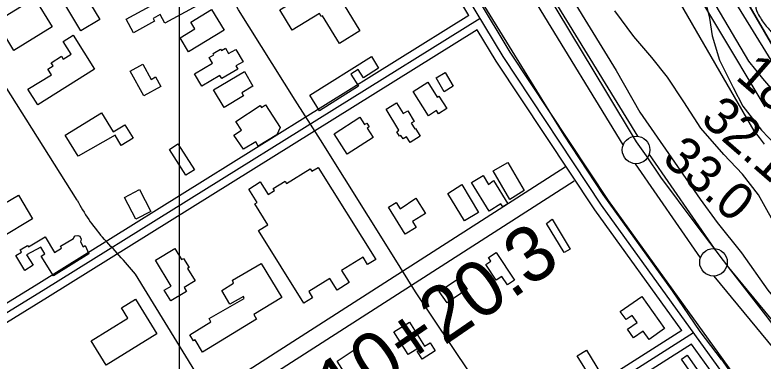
# Model space of a CAD drawing. Extents: x 3297772 to 3335630, y 634068 to 659439.
# Drawn here: x 3312097 to 3313452, y 650098 to 650726 of the extents above; entities that cross this region are included whole.
import ezdxf

# ---------------------------------------------------------------- set-up
doc = ezdxf.new("R2010")
doc.units = 0
for name, color, linetype in [('V-BLDG-OTLN', 7, 'Continuous'), ('V-FLOD-BASE', 7, 'Continuous'), ('V-GRID-MAJR', 7, 'Continuous'), ('V-LEVE-TOET', 7, 'Continuous'), ('V-RIVR-EDGE', 7, 'Continuous'), ('V-RIVR-RANG', 7, 'Continuous'), ('V-ROAD-CNTR', 7, 'Continuous'), ('V-SITE-VEGE', 7, 'Continuous'), ('V-SURV-IDEN', 7, 'Continuous'), ('V-SURV-LINE', 7, 'Continuous'), ('V-TOPO-DPTH', 7, 'Continuous'), ('V-TOPO-MAJR', 7, 'Continuous'), ('V-TOPO-MINR', 7, 'Continuous')]:
    doc.layers.add(name, color=color, linetype=linetype)

msp = doc.modelspace()

# ---------------------------------------------------------------- linework, layer by layer
at = {"layer": 'V-BLDG-OTLN'}
for points in [[(3312626.7, 650853.3), (3312721.8, 650697), (3312684.5, 650674.4), (3312654, 650724.6), (3312651.7, 650723.2), (3312648.5, 650728.5), (3312599, 650698.3), (3312576.4, 650735.4), (3312628.8, 650767.3), (3312612.8, 650793.5), (3312587.7, 650778.3), (3312565, 650815.7)], [(3312198.3, 650804.7), (3312250.9, 650717.7), (3312216.6, 650697), (3312164.1, 650784)], [(3312423.9, 650785.1), (3312442.2, 650751.2), (3312368.6, 650711.2), (3312360.1, 650726.8), (3312347.1, 650719.7), (3312349.9, 650714.4), (3312311.5, 650693.5), (3312298.1, 650718.2), (3312356.4, 650749.9), (3312354.5, 650753.4), (3312379.1, 650766.8), (3312381.6, 650762.2)], [(3312062.9, 650714.3), (3312132.1, 650756.8), (3312164.5, 650704.1), (3312095.2, 650661.6)], [(3312452.8, 650736.1), (3312475.8, 650698.6), (3312411.4, 650659.2), (3312395.9, 650684.5), (3312422.7, 650700.9), (3312415.2, 650713.1)], [(3312120.6, 650591.2), (3312163.1, 650617.4), (3312156.7, 650627.7), (3312166, 650633.6), (3312162.5, 650639.1), (3312181.2, 650650.9), (3312184.5, 650645.7), (3312198.8, 650654.8), (3312184.2, 650678), (3312202.2, 650689.4), (3312241.2, 650627.7), (3312138.5, 650563.1)], [(3312422.3, 650619.2), (3312454.8, 650638.5), (3312448.6, 650649), (3312457, 650653.9), (3312455.8, 650655.8), (3312469.2, 650663.8), (3312470.8, 650661.3), (3312478.2, 650665.7), (3312484, 650655.9), (3312496.8, 650663.5), (3312510.1, 650641.1), (3312497.1, 650633.4), (3312500.4, 650627.9), (3312471.4, 650610.6), (3312468, 650616.3), (3312435.5, 650597)], [(3312630.8, 650580.5), (3312742.5, 650650.3), (3312755.5, 650629.5), (3312727.9, 650612.2), (3312718.5, 650627.2), (3312705.2, 650618.8), (3312719.1, 650596.6), (3312648.4, 650552.3)], [(3312328.4, 650636.5), (3312343.5, 650609), (3312351.7, 650613.5), (3312361.1, 650596.5), (3312330.1, 650579.4), (3312305.7, 650623.9)], [(3312475.6, 650558.4), (3312456.8, 650590), (3312512.4, 650623.2), (3312528, 650596.9), (3312507.6, 650584.7), (3312510.7, 650579.3)], [(3312874.5, 650586.8), (3312859.7, 650612), (3312876.2, 650621.6), (3312890.5, 650597)], [(3312817.9, 650587.3), (3312844.5, 650603.9), (3312861.4, 650576.9), (3312864.5, 650578.9), (3312879.1, 650556.3), (3312864, 650546.5), (3312860.1, 650552.5), (3312845.7, 650543.2)], [(3312496.7, 650532.6), (3312541.3, 650561.5), (3312543.5, 650558.3), (3312550.6, 650562.9), (3312577.2, 650521.6), (3312571, 650508.7), (3312537.4, 650488), (3312533.2, 650495.6), (3312510.6, 650482.5), (3312493.3, 650507.8), (3312507.1, 650516.8)], [(3312792.1, 650517), (3312769.1, 650555), (3312788.2, 650566.5), (3312800, 650547.2), (3312808.2, 650552.2), (3312820, 650532.8), (3312814.6, 650529.5), (3312821, 650519.2), (3312822.2, 650519.9), (3312830.9, 650506.2), (3312812.9, 650494.8), (3312806.2, 650505.2), (3312800, 650501.2), (3312796, 650507.6), (3312793.5, 650506.1), (3312788.7, 650514.2)], [(3312188, 650508.2), (3312253.9, 650548.2), (3312274.7, 650513.8), (3312295.9, 650526.7), (3312310.8, 650502.3), (3312289.6, 650489.4), (3312278.4, 650507.7), (3312211.4, 650469.8)], [(3312675, 650510.5), (3312721.6, 650540.3), (3312730.2, 650527), (3312734.1, 650529.5), (3312738.4, 650522.9), (3312734.9, 650520.6), (3312745.6, 650503.8), (3312698.5, 650473.7)], [(3312406.6, 650435.5), (3312376.8, 650482.1), (3312392.2, 650492), (3312422.1, 650445.3)], [(3312646, 650449.5), (3312750.3, 650282.5), (3312735.7, 650273.4), (3312727.3, 650286.8), (3312688.4, 650262.5), (3312702.1, 650240.6), (3312680.3, 650227.1), (3312667.1, 650248.2), (3312628.9, 650224.3), (3312635.8, 650213.2), (3312620.4, 650203.6), (3312538.3, 650335.1), (3312554.8, 650345.4), (3312531.2, 650383.2), (3312535.5, 650385.8), (3312520.3, 650410.1), (3312541.2, 650423.1), (3312555.4, 650400.3), (3312566.7, 650407.4), (3312564.4, 650411.1), (3312586.2, 650424.7), (3312589, 650420.1), (3312631.7, 650446.8), (3312634.5, 650442.4)], [(3312993.2, 650391.5), (3312962.8, 650443.2), (3312989.3, 650458.7), (3313019.2, 650407.7)], [(3312963.7, 650425.8), (3312989.4, 650383.7), (3312980.2, 650378.1), (3312977.1, 650383.2), (3312955.5, 650369.9), (3312923.5, 650422), (3312944.6, 650434.9), (3312954.8, 650418.4)], [(3312322.8, 650409.2), (3312343.1, 650369.8), (3312315.7, 650355.7), (3312295.4, 650395.1)], [(3312906.4, 650418.4), (3312936.7, 650368), (3312910.8, 650352.4), (3312880.9, 650401.9)], [(3312072.5, 650322.2), (3312046.9, 650366.1), (3312103.7, 650399.1), (3312128.5, 650356.3)], [(3312823.2, 650393.9), (3312840.2, 650366), (3312816.7, 650351.7), (3312823.6, 650340.3), (3312803.7, 650328.2), (3312773.6, 650377.6), (3312787.1, 650385.8), (3312794.7, 650374.2)], [(3313069.8, 650355.4), (3313102.4, 650301.4), (3313091.8, 650295), (3313059.8, 650347.9)], [(3312230.9, 650293.1), (3312167, 650252.9), (3312144.5, 650288.5), (3312151.3, 650292.8), (3312143.8, 650305), (3312118.2, 650291.2), (3312130.2, 650272.1), (3312115.1, 650262.7), (3312098.6, 650289.8), (3312109, 650296), (3312106.6, 650300), (3312119.9, 650307.9), (3312121.5, 650305.4), (3312152, 650323.5), (3312168.7, 650295.4), (3312181.5, 650303), (3312179.5, 650306.5), (3312202.9, 650320.4), (3312203.9, 650322.3), (3312206.2, 650325.4), (3312210.8, 650326.2), (3312214.6, 650324.6), (3312217, 650319.2), (3312215.4, 650314.6), (3312220.6, 650305.7), (3312223.9, 650307.7)], [(3312351.4, 650281.2), (3312386.7, 650302.4), (3312398.7, 650282.3), (3312402.4, 650284.5), (3312412.3, 650268), (3312409.6, 650266.3), (3312423.1, 650243.8), (3312403.2, 650231.8), (3312407.4, 650224.7), (3312379.1, 650207.7), (3312367.4, 650227), (3312379.6, 650234.3)], [(3312968.6, 650295.2), (3313001.7, 650244.9), (3312988.8, 650236.4), (3312978.5, 650252), (3312968.4, 650245.2), (3312949.9, 650273.5), (3312958.8, 650279.5), (3312954.4, 650286)], [(3312580.1, 650213.6), (3312529.3, 650182.6), (3312534.5, 650174.1), (3312436.7, 650114.5), (3312423.1, 650137), (3312420.4, 650135.3), (3312413.7, 650146.2), (3312451.9, 650169.4), (3312448.4, 650175.6), (3312512.3, 650211.9), (3312510.8, 650215.7), (3312486.1, 650201.8), (3312471.4, 650226.5), (3312493, 650239.6), (3312490.7, 650245), (3312542.7, 650275.1)], [(3312865.2, 650224.5), (3312901.8, 650249.3), (3312915.8, 650228.5), (3312879.6, 650203.9)], [(3312235, 650135.1), (3312301.2, 650176.1), (3312289.7, 650194.7), (3312315.3, 650210.5), (3312354, 650148), (3312262.2, 650091.2)], [(3313232.2, 650215.5), (3313273.5, 650157.4), (3313245.6, 650137.5), (3313234.8, 650152.8), (3313217.3, 650140.5), (3313206.3, 650156), (3313223.6, 650168.3), (3313214.5, 650181.2), (3313203.8, 650173.6), (3313193.2, 650188.5)], [(3312809, 650110.3), (3312783.3, 650151.4), (3312811.3, 650168.9), (3312838.6, 650125.2), (3312848.9, 650131.6), (3312858.1, 650116.8), (3312834.3, 650102), (3312825.4, 650116.2), (3312831.4, 650120), (3312829.6, 650122.9)], [(3312709.6, 650117.4), (3312741.8, 650066.6), (3312712.4, 650048), (3312680.7, 650098.1)], [(3313140.9, 650066), (3313115.1, 650108.1), (3313131.8, 650118.2), (3313157.3, 650076.6)], [(3313314.1, 650108.8), (3313340.7, 650070.9), (3313330.6, 650063.9), (3313304.1, 650101.7)]]:
    msp.add_lwpolyline(points, close=True, dxfattribs=at)
at = {"layer": 'V-FLOD-BASE'}
msp.add_lwpolyline([(3312968.6, 650996.7), (3312920.8, 651002), (3312917.7, 651000.5), (3312918.5, 650997.4), (3312953.3, 650939.7), (3313005.8, 650854.3), (3313078.4, 650734.3), (3313168, 650585.1), (3313222.1, 650495.9), (3313239.8, 650470.5), (3313266.1, 650432), (3313327.9, 650348.2), (3313392.7, 650262.9), (3313456, 650181.4), (3313516.5, 650101.6)], dxfattribs=at)
at = {"layer": 'V-GRID-MAJR'}
msp.add_spline([(3312404.5, 639457.2), (3312401.9, 642484.8), (3312396.6, 648546.2), (3312391.3, 654607.6), (3312388.7, 657641.3)], degree=3, dxfattribs=at)
at = {"layer": 'V-LEVE-TOET'}
for points in [[(3313376.5, 650101.4), (3313337.9, 650152.1), (3313287.8, 650225.9), (3313162, 650400.3), (3313091.8, 650507.9), (3313014.6, 650632.4), (3312878, 650855.3), (3312781.5, 651016.7), (3312740.6, 651089), (3312736.2, 651102.2)], [(3313004.4, 651005.1), (3313000.2, 650995.2), (3312991.7, 650989.5), (3312983.2, 650986.1), (3312974.7, 650983.8), (3312952.5, 650983.2), (3312981.1, 650951.7), (3313008.8, 650912.5), (3313046.7, 650851), (3313086.8, 650787.3), (3313185.6, 650625.1), (3313228.8, 650549.7), (3313285.9, 650466.8), (3313337.6, 650392.2), (3313368.5, 650349.9), (3313412.4, 650294.6), (3313460.3, 650227), (3313539.9, 650129.1)], [(3313376.5, 650101.4), (3313438.3, 650013.5), (3313533.3, 649896.4)]]:
    msp.add_lwpolyline(points, dxfattribs=at)
at = {"layer": 'V-RIVR-EDGE'}
msp.add_spline([(3312996.8, 651666.6), (3313006.3, 651660.4), (3313007.4, 651654.9), (3313012.4, 651639.2), (3313016.1, 651625.6), (3313021.2, 651620.5), (3313026.3, 651617.9), (3313035.4, 651615.7), (3313042.4, 651611.3), (3313048.2, 651598.5), (3313055.4, 651585), (3313058, 651568.1), (3313058, 651562.3), (3313056.8, 651555), (3313058.3, 651549.5), (3313061.2, 651546.6), (3313068.1, 651545.1), (3313071.1, 651543.6), (3313071.1, 651541.4), (3313071, 651536.3), (3313075.4, 651527.5), (3313079.4, 651513.3), (3313079, 651507.8), (3313076.1, 651501.2), (3313072.8, 651486.6), (3313069.1, 651483.3), (3313068.3, 651478.9), (3313067.6, 651475.3), (3313069.4, 651472), (3313069.4, 651469.4), (3313067.6, 651465.8), (3313066.8, 651460.3), (3313066.8, 651454.8), (3313067.2, 651450.8), (3313065.3, 651446), (3313065.7, 651438), (3313068.6, 651427.7), (3313075.5, 651416.4), (3313081.3, 651409.1), (3313082.4, 651402.9), (3313082.8, 651391.9), (3313082.7, 651382), (3313081.6, 651376.5), (3313084.2, 651369.9), (3313086.7, 651366.3), (3313086.7, 651363), (3313081.9, 651359), (3313081.2, 651355), (3313080.5, 651351.3), (3313083, 651341.1), (3313084.8, 651332.7), (3313089.9, 651328.6), (3313089.9, 651324.2), (3313089.5, 651319.1), (3313090.2, 651311.8), (3313094.2, 651304.5), (3313101.5, 651296.8), (3313105.5, 651291.7), (3313112.5, 651286.5), (3313116.8, 651277.7), (3313119.7, 651271.9), (3313122.7, 651267.9), (3313124.8, 651261.6), (3313124.1, 651251.8), (3313123, 651240.8), (3313122.6, 651235), (3313130.6, 651233.1), (3313138.7, 651236.8), (3313140.9, 651236.4), (3313148.5, 651230.5), (3313152.9, 651223.6), (3313158.7, 651216.2), (3313169.3, 651208.2), (3313182.8, 651207.4), (3313190.5, 651207.4), (3313196, 651208.5), (3313197.8, 651208.5), (3313200.4, 651205.9), (3313202.5, 651202.6), (3313222.6, 651192.7), (3313234.3, 651183.1), (3313244.9, 651172.2), (3313260.6, 651158.2), (3313268.2, 651158.2), (3313279.9, 651148.3), (3313291.6, 651131.8), (3313297.7, 651115.7), (3313306.5, 651091.9), (3313309.7, 651075.9), (3313316.3, 651061.6), (3313324.6, 651050.6), (3313333, 651043.3), (3313344.7, 651034.1), (3313352.3, 651022.7), (3313355.2, 651009.9), (3313357.8, 650993.9), (3313363.6, 650980.3), (3313375.2, 650960.9), (3313383.6, 650949.9), (3313385.8, 650942.6), (3313385.8, 650933.5), (3313386.5, 650921), (3313390.1, 650914.8), (3313400.7, 650903.1), (3313412.7, 650891), (3313426.9, 650877.1), (3313429.5, 650873), (3313434.2, 650867.6), (3313436.8, 650859.9), (3313438.5, 650848.5), (3313438.1, 650833.9), (3313438.1, 650825.9), (3313439.9, 650813.1), (3313442.8, 650803.2), (3313445, 650797), (3313446.1, 650791.9), (3313446.1, 650787.1), (3313444.6, 650779.8), (3313440.2, 650771), (3313437.2, 650765.2), (3313436.9, 650760.8), (3313438.3, 650752), (3313438.3, 650742.5), (3313443.7, 650726.1), (3313457.6, 650705.6), (3313470.7, 650689.4), (3313472.9, 650683.9), (3313472.9, 650681.8), (3313476.9, 650677.4), (3313479.1, 650672.6), (3313479, 650667.5), (3313477.2, 650660.9), (3313475.7, 650652.9), (3313474.2, 650645.9), (3313475.7, 650635.3), (3313483.7, 650621.8), (3313496.1, 650606.4), (3313508.5, 650591.7), (3313517.9, 650579.3), (3313524.9, 650573.1), (3313535.5, 650569.7), (3313542.8, 650569.4), (3313550.1, 650570.4), (3313559.6, 650568.6), (3313571.3, 650564.5), (3313580.8, 650561.2), (3313596.1, 650551), (3313605.2, 650541.4), (3313610, 650538.9), (3313616.2, 650540.3), (3313626.4, 650533.3), (3313631.1, 650527.1), (3313638, 650516.1), (3313642.4, 650497.1), (3313647.8, 650470), (3313651.4, 650454.3), (3313651.4, 650450.3), (3313656.5, 650448.1), (3313664.2, 650444), (3313674.8, 650432.3), (3313685.7, 650415.1), (3313690.4, 650402.7), (3313697.7, 650396.4), (3313713.8, 650388), (3313732, 650373), (3313748.8, 650360.5), (3313755.7, 650356.8), (3313761.6, 650356.1), (3313772.9, 650358.6), (3313783.2, 650361.5), (3313797.8, 650361.8), (3313816.1, 650362.5), (3313831.4, 650359.6), (3313844.6, 650355.1), (3313851.1, 650348.2), (3313858, 650336.5), (3313862, 650333.2), (3313873, 650323.6), (3313883.9, 650308.2), (3313888.6, 650299.5), (3313892.3, 650280.8), (3313895.9, 650275.3), (3313905, 650264), (3313916.7, 650247.5), (3313928.3, 650233.6), (3313936, 650216.7), (3313941.8, 650205.4), (3313948, 650195.9), (3313954.2, 650182.3), (3313969.1, 650155.6), (3313979.3, 650134), (3313988.7, 650116.4), (3313994.6, 650112), (3313999.3, 650110.6), (3314007.7, 650100.3), (3314015, 650090.1), (3314025.2, 650080.5), (3314030.3, 650067.4), (3314037.9, 650043.9), (3314045.2, 650032.6), (3314055.4, 650023.8), (3314067.4, 650012.8), (3314076.9, 649997.4), (3314085.6, 649983.5), (3314095.8, 649970), (3314102.4, 649962.6), (3314118.4, 649941.4), (3314136.7, 649922), (3314150.1, 649909.1), (3314164, 649893.4), (3314175.3, 649875.4), (3314189.9, 649857.1), (3314221.9, 649816.5), (3314225.9, 649808.8), (3314239, 649790.8), (3314256.9, 649772.5), (3314263.8, 649765.2), (3314266.8, 649765.2), (3314273.7, 649766.3), (3314278.5, 649765.5), (3314289.4, 649760.7), (3314305.5, 649751.6), (3314323, 649742), (3314336.9, 649731.8)], degree=3, dxfattribs=at)
at = {"layer": 'V-ROAD-CNTR'}
for points in [[(3310445.8, 647292.6), (3311429.7, 648026.6), (3312387.1, 648747.6), (3313151.3, 649327.1), (3313650.8, 649696.3), (3313656.3, 649702.7), (3313657.5, 649707.1), (3313654.6, 649713.2), (3313412.7, 650029.1), (3313159.3, 650381), (3312980.8, 650650.3), (3312864.1, 650845.4), (3312685.7, 651166.9), (3312552.9, 651454), (3312411.3, 651779.2), (3312404.5, 651786.8), (3312395.5, 651790), (3312011.4, 651624.3), (3311864.9, 651538.1), (3311646.4, 651445.3)], [(3313633.8, 649075.2), (3313450, 649333.4), (3313376.4, 649435.1), (3313317.7, 649514), (3313214.7, 649660.4), (3313172, 649726.1), (3313024.9, 649927.6), (3312987.3, 649978.2), (3312822.4, 650224.1), (3312780.7, 650290.9), (3312650.1, 650499.8), (3312604.3, 650571.5), (3312501.8, 650735.3), (3312460.3, 650814.6), (3312425.4, 650881.2), (3312400, 650931.5), (3312361.5, 651014.4), (3312274.7, 651205.7), (3312232.8, 651287.5), (3312170.1, 651423.1)], [(3312209.4, 650390.2), (3312017.4, 650695.1), (3311986.5, 650754.2), (3311918, 650904.4), (3311888.9, 650960), (3311848, 651038.1), (3311785.3, 651186.5), (3311717.5, 651333.8)], [(3312918.8, 650724.7), (3312851.1, 650837.9), (3312689.9, 651128.3)], [(3313617.5, 649653), (3313661, 649685.2), (3313669.9, 649695.5), (3313673.4, 649708.6), (3313667.5, 649721.1), (3313424.7, 650038.1), (3313171.6, 650389.5), (3312993.5, 650658.3), (3312877.1, 650852.9), (3312741, 651098)], [(3312939.3, 650719.7), (3312147.9, 650226.5), (3311603.3, 649890.6), (3310922.8, 649468.3), (3310057.6, 648917.3), (3309400.1, 648502), (3308809.8, 648126.7), (3308064.6, 647651.8), (3307615.6, 647365.4), (3307608.6, 647358.2), (3307605.2, 647352.6), (3307604.1, 647346.6), (3307606.4, 647341.8), (3307617.5, 647320.5), (3307621.7, 647311.9), (3307623.7, 647303.8), (3307622.4, 647297.7), (3307620.6, 647291.4), (3307614.8, 647284.8), (3307604.6, 647278.2), (3306995.5, 646891.9)], [(3312918.8, 650724.7), (3312140, 650239.2), (3311926.1, 650107.3)], [(3312934.2, 650698.9), (3312155.8, 650213.7), (3311942.2, 650082)], [(3313304.6, 650153.6), (3313146.9, 650372.4), (3312968.1, 650642.3), (3312934.2, 650698.9)], [(3312105.2, 649818.5), (3312154.1, 649847.3), (3313093.4, 650450.4)], [(3312173.4, 649824.1), (3313109.6, 650425.2)], [(3312956.9, 649137.4), (3312941.3, 649204.8), (3312877.4, 649328.8), (3312763.2, 649516), (3312671.4, 649674.9), (3312616.4, 649764.3), (3312315.5, 650256)], [(3313326, 650149.4), (3312559.1, 649661.2), (3312271.1, 649481.9), (3311691.5, 649052.7), (3310895.2, 648549.8), (3310014.4, 647985.8)], [(3313304.6, 650153.6), (3312551.1, 649673.9), (3312353, 649550.6)], [(3313322.1, 650129.2), (3312567.1, 649648.5), (3312369.4, 649525.5)], [(3312688.4, 648994.9), (3313142.3, 649339.2), (3313640.5, 649707.4), (3313642.7, 649709.9), (3313641.6, 649705.7), (3313641.7, 649705.4), (3313400.6, 650020.2), (3313322.1, 650129.2)]]:
    msp.add_lwpolyline(points, dxfattribs=at)
for centre, radius, start, end in [((3312538.5, 650565.8), 373, 208.0724, 220.6428), ((3310425.2, 648616.4), 2502.4, 40.937, 42.9939)]:
    msp.add_arc(centre, radius, start, end, dxfattribs=at)
at = {"layer": 'V-SITE-VEGE'}
for points in [[(3313342.9, 650770), (3313354.5, 650719.9), (3313359.8, 650687.9), (3313372.8, 650643.8), (3313397.3, 650594.5), (3313414.8, 650560.3), (3313449.1, 650517), (3313474.3, 650490.4)], [(3313482.2, 650330), (3313443.3, 650399.9), (3313414.3, 650437.1), (3313380.8, 650472.8), (3313338.9, 650520.6), (3313308.3, 650568.4), (3313278.6, 650613.2), (3313250.4, 650648.9), (3313217.6, 650686.9), (3313183.3, 650733.2)]]:
    msp.add_lwpolyline(points, dxfattribs=at)
at = {"layer": 'V-SURV-LINE'}
for points in [[(3312913.7, 651014.1), (3313224.2, 650506.1)], [(3313198.6, 650490.4), (3312888.1, 650998.5)], [(3313245.5, 650473.2), (3313363, 650302.5)], [(3313338.3, 650285.5), (3313220.7, 650456.2)], [(3313386.2, 650271.7), (3313778.1, 649796.3)], [(3313755, 649777.2), (3313363.1, 650252.6)]]:
    msp.add_lwpolyline(points, dxfattribs=at)
for centre in [(3313221.8, 650481.2), (3313362, 650277.5)]:
    msp.add_circle(centre, 25, dxfattribs=at)
at = {"layer": 'V-TOPO-DPTH'}
msp.add_lwpolyline([(3313488.8, 650636.1), (3313168, 651188.5), (3313166, 651191.9), (3313163.9, 651195.3), (3313161.8, 651198.7), (3313159.6, 651202), (3313157.4, 651205.4), (3313155.2, 651208.7), (3313153, 651212), (3313150.9, 651215.4), (3313149.3, 651217.8), (3313146.4, 651222.4), (3313143.6, 651227), (3313140.8, 651231.7), (3313138.1, 651236.4), (3312996, 651486.8), (3312944.7, 651578.4), (3312894.1, 651670.5), (3312844.5, 651763), (3312795.6, 651856)], dxfattribs=at)
at = {"layer": 'V-TOPO-MAJR'}
msp.add_lwpolyline([(3312725.7, 651857.4), (3312739.1, 651830.5), (3312752.3, 651803.6), (3312765.2, 651776.5), (3312777.7, 651749.3), (3312789.9, 651721.8), (3312816, 651661.4), (3312842.1, 651604.2), (3312869.5, 651547.7), (3312898.9, 651492.3), (3312929.8, 651437.5), (3313455, 650559.5)], dxfattribs=at)
at = {"layer": 'V-TOPO-MINR'}
for points in [[(3312673.2, 651908.3), (3312715.4, 651796.2), (3312741.2, 651732.8), (3312769.1, 651670.5), (3312800.2, 651609.6), (3312833.5, 651549.8), (3313066.9, 651154.7), (3313067.3, 651153.9), (3313068.6, 651151.7), (3313070.1, 651149.2), (3313070.4, 651147.3), (3313435.2, 650516), (3313444.4, 650503.8), (3313453.7, 650491.8)], [(3312759.5, 651887.2), (3312796.6, 651814), (3312834.1, 651741.2), (3312872.5, 651668.7), (3312911.4, 651596.6), (3312993.9, 651445.8), (3313006.8, 651421.9), (3313019.7, 651398.1), (3313032.5, 651374.1), (3313045.2, 651350.2), (3313045.3, 651350), (3313058.1, 651326.2), (3313071, 651302.4), (3313084.2, 651278.9), (3313097.5, 651255.3), (3313115, 651225), (3313119.7, 651216.7), (3313124.5, 651208.5), (3313129.2, 651200.2), (3313134, 651192), (3313212.2, 651056.1), (3313496, 650595.2)], [(3312747.2, 651864.4), (3312773.2, 651812.6), (3312799.5, 651761.1), (3312826.2, 651709.7), (3312832.8, 651697), (3312856.1, 651651.9), (3312879.2, 651606.6), (3312901.8, 651561.2), (3312924.1, 651515.6), (3312946.7, 651470.1), (3312970.1, 651425), (3312994.4, 651380.5), (3313019.5, 651336.3), (3313077.9, 651236), (3313091.5, 651212.8), (3313105, 651189.5), (3313118.6, 651166.3), (3313132.1, 651143), (3313165.1, 651086.5), (3313170.2, 651077), (3313174.9, 651067.4), (3313425.1, 650642.2), (3313450.9, 650611), (3313495.5, 650558.5)], [(3312795.6, 651856), (3312844.5, 651763), (3312894.1, 651670.5), (3312944.7, 651578.4), (3312996, 651486.8), (3313138.1, 651236.4), (3313140.8, 651231.7), (3313143.6, 651227), (3313146.4, 651222.4), (3313149.3, 651217.8), (3313150.9, 651215.4), (3313153, 651212), (3313155.2, 651208.7), (3313157.4, 651205.4), (3313159.6, 651202), (3313161.8, 651198.7), (3313163.9, 651195.3), (3313166, 651191.9), (3313168, 651188.5), (3313488.8, 650636.1)]]:
    msp.add_lwpolyline(points, dxfattribs=at)

# ---------------------------------------------------------------- texts
at = {"layer": 'V-RIVR-RANG'}
for s, p in [('18.5', (3313399.7, 650611)), ('32.1', (3313336.1, 650533.8)), ('33.0', (3313266.7, 650461.6))]:
    msp.add_text(s, height=67, rotation=318.9983, dxfattribs=at).set_placement(p)
at = {"layer": 'V-SURV-IDEN'}
msp.add_text('4510+20.3', height=100, rotation=34.4911, dxfattribs=at).set_placement((3312564.6, 649912.8))

doc.saveas('drawing.dxf')
